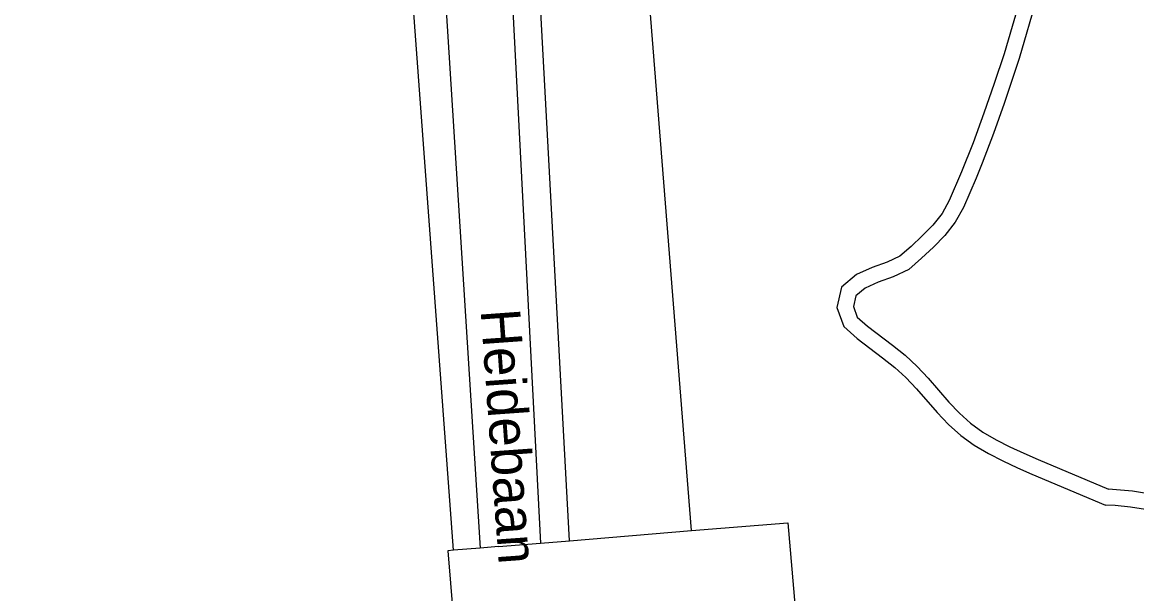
# Model space of a CAD drawing. Extents: x 126000 to 131009, y 393000 to 395500.
# Drawn here: x 127371.1 to 127441.6, y 394693.9 to 394730.1 of the extents above; entities that cross this region are included whole.
import ezdxf

# ---------------------------------------------------------------- set-up
doc = ezdxf.new("R2010")
doc.units = 0
for name, color, linetype in [('gg-afsc-draadraster', 7, 'Continuous'), ('gg-anno-openbare ruimte label', 7, 'Continuous'), ('gg-knt-onverhard', 7, 'Continuous'), ('gt-grn-groengrens', 7, 'Continuous')]:
    doc.layers.add(name, color=color, linetype=linetype)

msp = doc.modelspace()

# ---------------------------------------------------------------- linework, layer by layer
at = {"layer": 'gg-afsc-draadraster'}
for p, q in [((127400.052, 394696.793), (127398.362, 394696.654)), ((127401.214, 394696.889), (127400.052, 394696.793))]:
    msp.add_line(p, q, dxfattribs=at)
msp.add_lwpolyline([(127398.362, 394696.654), (127397.999, 394696.624), (127401.394, 394655.451)], dxfattribs=at)
at = {"layer": 'gg-knt-onverhard'}
for points in [[(127371.092, 395096.773), (127376.164, 395034.134), (127378.53, 395000), (127378.704, 394996.646), (127384.104, 394915.355), (127391.453, 394823.742), (127397.84, 394731.843), (127400.052, 394696.793)], [(127393.034, 394856.327), (127400.383, 394764.144), (127403.869, 394697.108)], [(127434.306, 394731.906), (127433.181, 394728.075), (127432.562, 394726.184), (127431.912, 394724.302), (127431.226, 394722.436), (127430.494, 394720.589), (127429.715, 394718.784), (127429.263, 394717.963), (127428.685, 394717.231), (127428.014, 394716.541), (127427.301, 394715.871), (127426.601, 394715.269), (127425.784, 394714.873), (127424.851, 394714.541), (127423.85, 394714.103), (127422.913, 394713.292), (127422.617, 394712.018), (127423.041, 394710.813), (127423.904, 394710.059), (127425.505, 394708.836), (127426.269, 394708.228), (127426.979, 394707.577), (127427.644, 394706.868), (127428.959, 394705.36), (127429.666, 394704.612), (127430.442, 394703.907), (127431.298, 394703.295), (127432.193, 394702.773), (127433.103, 394702.305), (127434.025, 394701.877), (127434.95, 394701.474), (127439.599, 394699.515)], [(127435.265, 394731.621), (127434.135, 394727.776), (127433.186, 394724.915), (127432.513, 394723.021), (127431.796, 394721.141), (127431.418, 394720.207), (127431.026, 394719.279), (127430.612, 394718.34), (127430.099, 394717.409), (127429.438, 394716.571), (127428.715, 394715.828), (127427.97, 394715.128), (127427.154, 394714.426), (127426.171, 394713.949), (127425.22, 394713.611), (127424.389, 394713.247), (127423.813, 394712.749), (127423.657, 394712.075), (127423.897, 394711.393), (127424.54, 394710.832), (127426.118, 394709.627), (127426.919, 394708.989), (127427.682, 394708.288), (127428.386, 394707.539), (127429.7, 394706.032), (127430.366, 394705.326), (127431.071, 394704.687), (127431.842, 394704.135), (127432.674, 394703.65), (127433.543, 394703.203), (127434.435, 394702.789), (127435.344, 394702.394), (127439.794, 394700.519)], [(127442.323, 394700.218), (127441.298, 394700.383), (127439.794, 394700.519)], [(127442.123, 394699.237), (127441.174, 394699.39), (127440.202, 394699.478), (127439.599, 394699.515)]]:
    msp.add_lwpolyline(points, dxfattribs=at)
at = {"layer": 'gt-grn-groengrens'}
for p, q in [((127413.42, 394697.895), (127400.772, 394857.144)), ((127405.692, 394697.258), (127413.42, 394697.895)), ((127401.214, 394696.889), (127403.869, 394697.108)), ((127403.869, 394697.108), (127405.692, 394697.258))]:
    msp.add_line(p, q, dxfattribs=at)
for points in [[(127398.362, 394696.654), (127375.967, 395000), (127372.36, 395048.431)], [(127405.692, 394697.258), (127402.246, 394761.103), (127394.384, 394856.469)], [(127413.42, 394697.895), (127419.519, 394698.398), (127419.964, 394693.003)]]:
    msp.add_lwpolyline(points, dxfattribs=at)

# ---------------------------------------------------------------- texts
at = {"layer": 'gg-anno-openbare ruimte label'}
msp.add_text('Heidebaan', height=2.5, rotation=274.1, dxfattribs=at).set_placement((127400.075, 394711.842))

doc.saveas('drawing.dxf')
